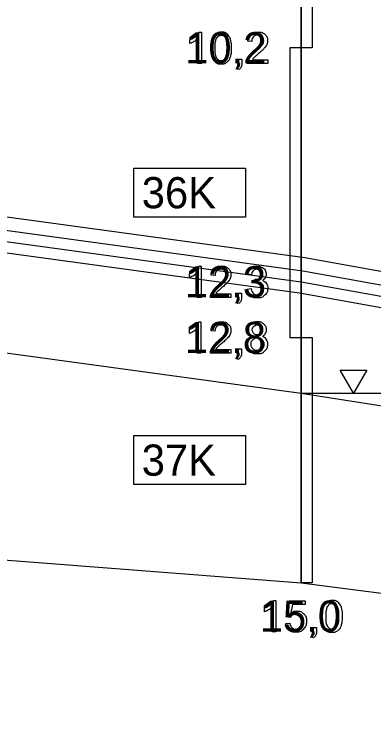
# Model space of a CAD drawing. Extents: x 532503 to 539665, y 6557663 to 6561526.
# Drawn here: x 538375.2 to 538439.6, y 6560172.1 to 6560302.3 of the extents above; entities that cross this region are included whole.
import ezdxf

# ---------------------------------------------------------------- set-up
doc = ezdxf.new("R2010")
doc.units = 0
for name, color, linetype in [('GEOLPUNKT', 7, 'Continuous'), ('illumineerimisjooned', 7, 'Continuous'), ('Kaitsevöönd', 7, 'Continuous'), ('PIIR', 7, 'Continuous'), ('Plokid', 7, 'Continuous'), ('Proovid', 7, 'Continuous'), ('Täide', 7, 'Continuous'), ('Veetase', 7, 'Continuous'), ('VORMISTUS', 7, 'Continuous')]:
    doc.layers.add(name, color=color, linetype=linetype)

msp = doc.modelspace()

# ---------------------------------------------------------------- linework, layer by layer
at = {"layer": 'GEOLPUNKT'}
msp.add_line((538426.58, 6560500.27), (538426.58, 6560200.27), dxfattribs=at)
for points in [[(538421.62, 6560197.09), (538422.06, 6560197.09), (538422.06, 6560191.47)], [(538424.6, 6560194.04), (538423.95, 6560194.12), (538424.49, 6560197), (538427.28, 6560197), (538427.28, 6560196.34), (538425.04, 6560196.34), (538424.74, 6560194.84)], [(538420, 6560195.02), (538420, 6560195.69)], [(538422.06, 6560191.47), (538421.38, 6560191.47), (538421.38, 6560195.85)], [(538423.83, 6560192.94), (538424.55, 6560193)], [(538428.55, 6560191.47), (538428.55, 6560192.25), (538429.33, 6560192.25), (538429.33, 6560191.47)], [(538428.94, 6560191.47), (538428.55, 6560191.47)], [(538428.69, 6560190.36), (538428.5, 6560190.65)]]:
    msp.add_lwpolyline(points, dxfattribs=at)
for points in [[(538420, 6560195.69), (538420.58, 6560195.96), (538421.01, 6560196.34), (538421.44, 6560196.73), (538421.62, 6560197.09)], [(538430.35, 6560194.23), (538430.35, 6560195.22), (538430.55, 6560195.83), (538430.76, 6560196.44), (538431.16, 6560196.76), (538431.56, 6560197.09), (538432.17, 6560197.09), (538432.62, 6560197.09), (538432.97, 6560196.91), (538433.31, 6560196.73), (538433.53, 6560196.39), (538433.75, 6560196.05), (538433.87, 6560195.55), (538434, 6560195.06), (538434, 6560194.23), (538434, 6560193.25), (538433.8, 6560192.64), (538433.59, 6560192.03), (538433.19, 6560191.71), (538432.79, 6560191.38), (538432.17, 6560191.38), (538431.36, 6560191.38), (538430.9, 6560191.95), (538430.35, 6560192.66), (538430.35, 6560194.23)], [(538421.38, 6560195.85), (538421.13, 6560195.61), (538420.73, 6560195.38), (538420.32, 6560195.14), (538420, 6560195.02)], [(538431.06, 6560194.23), (538431.06, 6560192.85), (538431.38, 6560192.4), (538431.7, 6560191.94), (538432.17, 6560191.94), (538432.65, 6560191.94), (538432.97, 6560192.4), (538433.29, 6560192.85), (538433.29, 6560194.23), (538433.29, 6560195.61), (538432.97, 6560196.07), (538432.65, 6560196.52), (538432.17, 6560196.52), (538431.69, 6560196.52), (538431.41, 6560196.12), (538431.06, 6560195.61), (538431.06, 6560194.23)], [(538424.74, 6560194.84), (538425.25, 6560195.19), (538425.8, 6560195.19), (538426.53, 6560195.19), (538427.04, 6560194.68), (538427.54, 6560194.17), (538427.54, 6560193.37), (538427.54, 6560192.61), (538427.1, 6560192.06), (538426.56, 6560191.38), (538425.63, 6560191.38), (538424.86, 6560191.38), (538424.38, 6560191.8), (538423.9, 6560192.23), (538423.83, 6560192.94)], [(538424.55, 6560193), (538424.63, 6560192.47), (538424.92, 6560192.21), (538425.21, 6560191.94), (538425.63, 6560191.94), (538426.13, 6560191.94), (538426.47, 6560192.31), (538426.81, 6560192.69), (538426.81, 6560193.31), (538426.81, 6560193.9), (538426.48, 6560194.24), (538426.15, 6560194.58), (538425.62, 6560194.58), (538425.28, 6560194.58), (538425.01, 6560194.43), (538424.75, 6560194.28), (538424.6, 6560194.04)], [(538428.5, 6560190.65), (538428.72, 6560190.75), (538428.82, 6560190.94), (538428.93, 6560191.12), (538428.94, 6560191.47)], [(538429.33, 6560191.47), (538429.33, 6560191.04), (538429.18, 6560190.77), (538429.02, 6560190.51), (538428.69, 6560190.36)]]:
    msp.add_open_spline(points, degree=3, dxfattribs=at)
at = {"layer": 'illumineerimisjooned'}
msp.add_lwpolyline([(537116.81, 6560201.03), (537409.75, 6560249.66), (537680.21, 6560267.06), (537927.18, 6560299.47), (538157.47, 6560293.07), (538426.89, 6560256.25), (538557.08, 6560232.84), (538708.68, 6560211.09)], dxfattribs=at)
at = {"layer": 'Kaitsevöönd'}
msp.add_lwpolyline([(537081.83, 6560005.9), (537114.82, 6560006.67), (537183.93, 6560026.73), (537280.03, 6560100.21), (537353.48, 6560157.72), (537409.98, 6560181.67), (537680.4, 6560181.07), (537927.28, 6560223.47), (538157.31, 6560221.07), (538426.58, 6560200.27), (538783.9, 6560154.27), (538809.14, 6560154.38)], dxfattribs=at)
at = {"layer": 'PIIR'}
msp.add_lwpolyline([(537114.81, 6560198.67), (537409.98, 6560247.67), (537680.4, 6560265.07), (537927.28, 6560297.47), (538157.31, 6560291.07), (538426.58, 6560254.27), (538556.76, 6560230.87), (538710.68, 6560208.78)], dxfattribs=at)
at = {"layer": 'Plokid'}
for points in [[(537119.21, 6560203.86), (537409.48, 6560252.05), (537679.98, 6560269.45), (537927.05, 6560301.88), (538157.67, 6560295.46), (538427.26, 6560258.62), (538557.47, 6560235.21), (538706.28, 6560213.86)], [(537119.21, 6560197.37), (537410.21, 6560245.68), (537680.6, 6560263.08), (537927.38, 6560295.47), (538157.15, 6560289.07), (538426.26, 6560252.29), (538556.44, 6560228.9), (538710.39, 6560206.8)]]:
    msp.add_lwpolyline(points, dxfattribs=at)
at = {"layer": 'Proovid'}
for points in [[(538426.58, 6560334.27), (538428.58, 6560334.27), (538428.58, 6560296.27), (538426.58, 6560296.27)], [(538426.58, 6560296.27), (538424.58, 6560296.27), (538424.58, 6560244.27), (538426.58, 6560244.27)], [(538396.58, 6560274.67), (538416.58, 6560274.67), (538416.58, 6560265.87), (538396.58, 6560265.87)], [(538426.58, 6560244.27), (538428.58, 6560244.27), (538428.58, 6560200.27), (538426.58, 6560200.27)], [(538396.58, 6560226.67), (538416.58, 6560226.67), (538416.58, 6560217.87), (538396.58, 6560217.87)]]:
    msp.add_lwpolyline(points, close=True, dxfattribs=at)
for points in [[(538408.24, 6560299.09), (538408.68, 6560299.09), (538408.68, 6560293.47)], [(538406.62, 6560297.02), (538406.62, 6560297.69)], [(538408.68, 6560293.47), (538407.99, 6560293.47), (538407.99, 6560297.85)], [(538417.71, 6560297.4), (538417, 6560297.47)], [(538415.16, 6560293.47), (538415.16, 6560294.25), (538415.94, 6560294.25), (538415.94, 6560293.47)], [(538415.55, 6560293.47), (538415.16, 6560293.47)], [(538420.58, 6560294.13), (538420.58, 6560293.47), (538416.88, 6560293.47)], [(538417.83, 6560294.13), (538420.58, 6560294.13)], [(538415.31, 6560292.36), (538415.12, 6560292.65)], [(538408.18, 6560257.09), (538408.62, 6560257.09), (538408.62, 6560251.47)], [(538406.56, 6560255.02), (538406.56, 6560255.69)], [(538408.62, 6560251.47), (538407.93, 6560251.47), (538407.93, 6560255.85)], [(538411.13, 6560255.4), (538410.42, 6560255.47)], [(538417.66, 6560255.52), (538416.98, 6560255.64)], [(538418.27, 6560254.13), (538418.34, 6560254.73)], [(538416.91, 6560252.96), (538417.6, 6560253.05)], [(538413.99, 6560252.13), (538413.99, 6560251.47), (538410.29, 6560251.47)], [(538411.25, 6560252.13), (538413.99, 6560252.13)], [(538415.1, 6560251.47), (538415.1, 6560252.25), (538415.89, 6560252.25), (538415.89, 6560251.47)], [(538415.49, 6560251.47), (538415.1, 6560251.47)], [(538415.25, 6560250.36), (538415.06, 6560250.65)], [(538408.17, 6560247.09), (538408.61, 6560247.09), (538408.61, 6560241.47)], [(538406.55, 6560245.02), (538406.55, 6560245.69)], [(538408.61, 6560241.47), (538407.92, 6560241.47), (538407.92, 6560245.85)], [(538411.12, 6560245.4), (538410.41, 6560245.47)], [(538413.99, 6560242.13), (538413.99, 6560241.47), (538410.29, 6560241.47)], [(538411.24, 6560242.13), (538413.99, 6560242.13)], [(538415.1, 6560241.47), (538415.1, 6560242.25), (538415.88, 6560242.25), (538415.88, 6560241.47)], [(538415.48, 6560241.47), (538415.1, 6560241.47)], [(538415.24, 6560240.36), (538415.05, 6560240.65)]]:
    msp.add_lwpolyline(points, dxfattribs=at)
for points in [[(538406.62, 6560297.69), (538407.2, 6560297.96), (538407.63, 6560298.34), (538408.06, 6560298.73), (538408.24, 6560299.09)], [(538410.44, 6560296.23), (538410.44, 6560297.22), (538410.65, 6560297.83), (538410.85, 6560298.44), (538411.25, 6560298.76), (538411.66, 6560299.09), (538412.27, 6560299.09), (538412.72, 6560299.09), (538413.06, 6560298.91), (538413.4, 6560298.73), (538413.62, 6560298.39), (538413.84, 6560298.05), (538413.97, 6560297.55), (538414.09, 6560297.06), (538414.09, 6560296.23), (538414.09, 6560295.25), (538413.89, 6560294.64), (538413.69, 6560294.03), (538413.29, 6560293.71), (538412.88, 6560293.38), (538412.27, 6560293.38), (538411.46, 6560293.38), (538411, 6560293.95), (538410.44, 6560294.66), (538410.44, 6560296.23)], [(538411.15, 6560296.23), (538411.15, 6560294.85), (538411.47, 6560294.4), (538411.8, 6560293.94), (538412.27, 6560293.94), (538412.74, 6560293.94), (538413.06, 6560294.4), (538413.38, 6560294.85), (538413.38, 6560296.23), (538413.38, 6560297.61), (538413.06, 6560298.07), (538412.74, 6560298.52), (538412.26, 6560298.52), (538411.79, 6560298.52), (538411.5, 6560298.12), (538411.15, 6560297.61), (538411.15, 6560296.23)], [(538416.88, 6560293.47), (538416.87, 6560293.72), (538416.96, 6560293.95), (538417.1, 6560294.33), (538417.41, 6560294.69), (538417.72, 6560295.06), (538418.31, 6560295.54), (538419.22, 6560296.29), (538419.54, 6560296.73), (538419.86, 6560297.16), (538419.86, 6560297.55), (538419.86, 6560297.96), (538419.57, 6560298.24), (538419.28, 6560298.52), (538418.81, 6560298.52), (538418.31, 6560298.52), (538418.01, 6560298.23), (538417.72, 6560297.93), (538417.71, 6560297.4)], [(538417, 6560297.47), (538417.08, 6560298.26), (538417.55, 6560298.68), (538418.02, 6560299.09), (538418.82, 6560299.09), (538419.63, 6560299.09), (538420.1, 6560298.64), (538420.57, 6560298.2), (538420.57, 6560297.54), (538420.57, 6560297.2), (538420.43, 6560296.88), (538420.29, 6560296.55), (538419.97, 6560296.19), (538419.66, 6560295.84), (538418.92, 6560295.21), (538418.3, 6560294.69), (538418.12, 6560294.5), (538417.95, 6560294.32), (538417.83, 6560294.13)], [(538407.99, 6560297.85), (538407.74, 6560297.61), (538407.34, 6560297.38), (538406.94, 6560297.14), (538406.62, 6560297.02)], [(538415.12, 6560292.65), (538415.33, 6560292.75), (538415.44, 6560292.94), (538415.54, 6560293.12), (538415.55, 6560293.47)], [(538415.94, 6560293.47), (538415.94, 6560293.04), (538415.79, 6560292.77), (538415.64, 6560292.51), (538415.31, 6560292.36)], [(538406.56, 6560255.69), (538407.14, 6560255.96), (538407.57, 6560256.34), (538408, 6560256.73), (538408.18, 6560257.09)], [(538410.29, 6560251.47), (538410.29, 6560251.72), (538410.37, 6560251.95), (538410.52, 6560252.33), (538410.83, 6560252.69), (538411.14, 6560253.06), (538411.73, 6560253.54), (538412.64, 6560254.29), (538412.96, 6560254.73), (538413.28, 6560255.16), (538413.28, 6560255.55), (538413.28, 6560255.96), (538412.99, 6560256.24), (538412.69, 6560256.52), (538412.22, 6560256.52), (538411.73, 6560256.52), (538411.43, 6560256.23), (538411.13, 6560255.93), (538411.13, 6560255.4)], [(538410.42, 6560255.47), (538410.49, 6560256.26), (538410.97, 6560256.68), (538411.44, 6560257.09), (538412.24, 6560257.09), (538413.05, 6560257.09), (538413.52, 6560256.64), (538413.99, 6560256.2), (538413.99, 6560255.54), (538413.99, 6560255.2), (538413.85, 6560254.88), (538413.71, 6560254.55), (538413.39, 6560254.19), (538413.07, 6560253.84), (538412.33, 6560253.21), (538411.72, 6560252.69), (538411.54, 6560252.5), (538411.36, 6560252.32), (538411.25, 6560252.13)], [(538416.98, 6560255.64), (538417.1, 6560256.33), (538417.55, 6560256.71), (538418, 6560257.09), (538418.66, 6560257.09), (538419.12, 6560257.09), (538419.51, 6560256.9), (538419.89, 6560256.7), (538420.1, 6560256.36), (538420.3, 6560256.02), (538420.3, 6560255.64), (538420.3, 6560255.28), (538420.11, 6560254.98), (538419.91, 6560254.68), (538419.53, 6560254.51), (538420.03, 6560254.39), (538420.3, 6560254.03), (538420.58, 6560253.67), (538420.58, 6560253.13), (538420.58, 6560252.4), (538420.04, 6560251.89), (538419.51, 6560251.38), (538418.69, 6560251.38), (538417.95, 6560251.38), (538417.47, 6560251.82), (538416.98, 6560252.26), (538416.91, 6560252.96)], [(538418.34, 6560254.73), (538418.41, 6560254.72), (538418.45, 6560254.72), (538418.89, 6560254.72), (538419.24, 6560254.95), (538419.59, 6560255.18), (538419.59, 6560255.65), (538419.59, 6560256.03), (538419.34, 6560256.28), (538419.08, 6560256.53), (538418.68, 6560256.53), (538418.28, 6560256.53), (538418.01, 6560256.28), (538417.74, 6560256.02), (538417.66, 6560255.52)], [(538407.93, 6560255.85), (538407.69, 6560255.61), (538407.28, 6560255.38), (538406.88, 6560255.14), (538406.56, 6560255.02)], [(538417.6, 6560253.05), (538417.72, 6560252.46), (538418, 6560252.2), (538418.28, 6560251.94), (538418.69, 6560251.94), (538419.18, 6560251.94), (538419.51, 6560252.28), (538419.85, 6560252.62), (538419.85, 6560253.11), (538419.85, 6560253.59), (538419.54, 6560253.89), (538419.23, 6560254.2), (538418.75, 6560254.2), (538418.56, 6560254.2), (538418.27, 6560254.13)], [(538415.06, 6560250.65), (538415.27, 6560250.75), (538415.38, 6560250.94), (538415.48, 6560251.12), (538415.49, 6560251.47)], [(538415.89, 6560251.47), (538415.89, 6560251.04), (538415.73, 6560250.77), (538415.58, 6560250.51), (538415.25, 6560250.36)], [(538406.55, 6560245.69), (538407.13, 6560245.96), (538407.56, 6560246.34), (538407.99, 6560246.73), (538408.17, 6560247.09)], [(538410.29, 6560241.47), (538410.28, 6560241.72), (538410.37, 6560241.95), (538410.51, 6560242.33), (538410.82, 6560242.69), (538411.13, 6560243.06), (538411.72, 6560243.54), (538412.63, 6560244.29), (538412.95, 6560244.73), (538413.27, 6560245.16), (538413.27, 6560245.55), (538413.27, 6560245.96), (538412.98, 6560246.24), (538412.69, 6560246.52), (538412.22, 6560246.52), (538411.72, 6560246.52), (538411.42, 6560246.23), (538411.13, 6560245.93), (538411.12, 6560245.4)], [(538410.41, 6560245.47), (538410.49, 6560246.26), (538410.96, 6560246.68), (538411.43, 6560247.09), (538412.23, 6560247.09), (538413.04, 6560247.09), (538413.51, 6560246.64), (538413.98, 6560246.2), (538413.98, 6560245.54), (538413.98, 6560245.2), (538413.84, 6560244.88), (538413.7, 6560244.55), (538413.38, 6560244.19), (538413.07, 6560243.84), (538412.33, 6560243.21), (538411.71, 6560242.69), (538411.53, 6560242.5), (538411.36, 6560242.32), (538411.24, 6560242.13)], [(538417.96, 6560244.51), (538417.53, 6560244.67), (538417.32, 6560244.96), (538417.11, 6560245.25), (538417.11, 6560245.65), (538417.11, 6560246.26), (538417.55, 6560246.68), (538417.99, 6560247.09), (538418.72, 6560247.09), (538419.45, 6560247.09), (538419.9, 6560246.67), (538420.35, 6560246.24), (538420.35, 6560245.63), (538420.35, 6560245.24), (538420.14, 6560244.95), (538419.94, 6560244.67), (538419.52, 6560244.51), (538420.04, 6560244.34), (538420.31, 6560243.97), (538420.58, 6560243.59), (538420.58, 6560243.07), (538420.58, 6560242.35), (538420.07, 6560241.87), (538419.56, 6560241.38), (538418.73, 6560241.38), (538417.9, 6560241.38), (538417.4, 6560241.87), (538416.89, 6560242.36), (538416.89, 6560243.09), (538416.89, 6560243.64), (538417.17, 6560244.01), (538417.44, 6560244.38), (538417.96, 6560244.51)], [(538417.82, 6560245.67), (538417.82, 6560245.28), (538418.08, 6560245.03), (538418.33, 6560244.77), (538418.74, 6560244.77), (538419.13, 6560244.77), (538419.39, 6560245.02), (538419.64, 6560245.27), (538419.64, 6560245.64), (538419.64, 6560246.01), (538419.38, 6560246.27), (538419.12, 6560246.53), (538418.73, 6560246.53), (538418.34, 6560246.53), (538418.08, 6560246.28), (538417.82, 6560246.02), (538417.82, 6560245.67)], [(538407.92, 6560245.85), (538407.68, 6560245.61), (538407.27, 6560245.38), (538406.87, 6560245.14), (538406.55, 6560245.02)], [(538417.6, 6560243.09), (538417.6, 6560242.79), (538417.73, 6560242.52), (538417.87, 6560242.24), (538418.15, 6560242.09), (538418.42, 6560241.94), (538418.74, 6560241.94), (538419.23, 6560241.94), (538419.55, 6560242.26), (538419.87, 6560242.57), (538419.87, 6560243.06), (538419.87, 6560243.56), (538419.54, 6560243.89), (538419.21, 6560244.21), (538418.71, 6560244.21), (538418.23, 6560244.21), (538417.91, 6560243.89), (538417.6, 6560243.57), (538417.6, 6560243.09)], [(538415.05, 6560240.65), (538415.27, 6560240.75), (538415.37, 6560240.94), (538415.47, 6560241.12), (538415.48, 6560241.47)], [(538415.88, 6560241.47), (538415.88, 6560241.04), (538415.72, 6560240.77), (538415.57, 6560240.51), (538415.24, 6560240.36)]]:
    msp.add_open_spline(points, degree=3, dxfattribs=at)
at = {"layer": 'Täide'}
for points in [[(537822.21, 6560205.42), (537927.28, 6560223.47), (538157.31, 6560221.07), (538426.58, 6560200.27), (538783.9, 6560154.27), (538809.14, 6560154.38)], [(537927.28, 6560223.47), (538157.31, 6560221.07), (538426.58, 6560200.27), (538783.9, 6560154.27)]]:
    msp.add_lwpolyline(points, dxfattribs=at)
at = {"layer": 'Veetase'}
msp.add_lwpolyline([(537081.83, 6560175.11), (537114.82, 6560178.67), (537409.98, 6560227.67), (537680.4, 6560245.07), (537927.28, 6560277.47), (538157.31, 6560271.07), (538426.58, 6560234.27), (538783.9, 6560178.27), (538809.14, 6560175.71)], dxfattribs=at)
at = {"layer": 'VORMISTUS'}
msp.add_line((538426.58, 6560234.27), (538471.45, 6560234.27), dxfattribs=at)
msp.add_lwpolyline([(538435.99, 6560238.41), (538438.38, 6560238.41), (538435.99, 6560234.27), (538433.6, 6560238.41)], close=True, dxfattribs=at)

# ---------------------------------------------------------------- texts
at = {"layer": 'GEOLPUNKT'}
msp.add_text('15,0', height=5.6, dxfattribs=at).set_placement((538419.15, 6560191.47))
at = {"layer": 'Proovid'}
for s, p in [('10,2', (538405.77, 6560293.47)), ('36K', (538397.98, 6560267.47)), ('12,3', (538405.71, 6560251.47)), ('12,8', (538405.7, 6560241.47)), ('37K', (538397.98, 6560219.47))]:
    msp.add_text(s, height=5.6, dxfattribs=at).set_placement(p)

doc.saveas('drawing.dxf')
